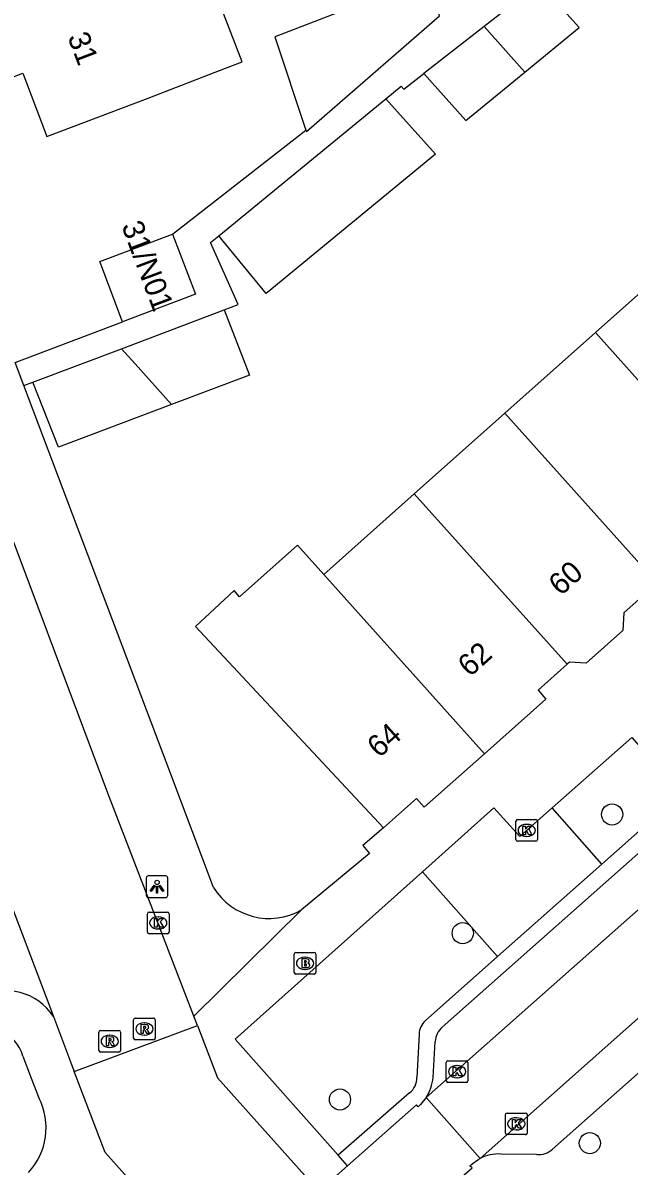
# Model space of a CAD drawing. Extents: x 159961 to 160856, y 382704 to 383353.
# Drawn here: x 160389.5 to 160417.5, y 382927.1 to 382979.9 of the extents above; entities that cross this region are included whole.
import ezdxf

# ---------------------------------------------------------------- set-up
doc = ezdxf.new("R2010")
doc.units = 0
for name, color, linetype in [('IMGEO_Boom', 7, 'Continuous'), ('IMGEO_Brandkraan', 7, 'Continuous'), ('IMGEO_Groenvoorziening', 7, 'Continuous'), ('IMGEO_Kolk', 7, 'Continuous'), ('IMGEO_Lichtpunt', 7, 'Continuous'), ('IMGEO_Pand', 7, 'Continuous'), ('IMGEO_Pand_nummerreeks', 7, 'Continuous'), ('IMGEO_Rijbaan_lokaal_open', 7, 'Continuous'), ('IMGEO_Rioolput', 7, 'Continuous'), ('IMGEO_Voetpad_open', 7, 'Continuous')]:
    doc.layers.add(name, color=color, linetype=linetype)

msp = doc.modelspace()

# ---------------------------------------------------------------- linework, layer by layer
at = {"layer": 'IMGEO_Boom'}
for centre in [(160416.732, 382943.341), (160409.835, 382937.854), (160404.164, 382930.169), (160415.703, 382928.154)]:
    msp.add_circle(centre, 0.489, dxfattribs=at)
at = {"layer": 'IMGEO_Brandkraan'}
for p, q in [((160402.051, 382936.036), (160402.051, 382936.888)), ((160402.126, 382936.962), (160402.978, 382936.962)), ((160403.052, 382936.888), (160403.052, 382936.036)), ((160402.539, 382936.742), (160402.564, 382936.742)), ((160402.978, 382935.962), (160402.126, 382935.962)), ((160402.562, 382936.182), (160402.537, 382936.182))]:
    msp.add_line(p, q, dxfattribs=at)
for points in [[(160402.051, 382936.036), (160402.051, 382936.888)], [(160402.126, 382936.962), (160402.978, 382936.962)], [(160403.052, 382936.888), (160403.052, 382936.036)], [(160402.399, 382936.662), (160402.399, 382936.262), (160402.612, 382936.262)], [(160402.63, 382936.662), (160402.399, 382936.662)], [(160402.578, 382936.581), (160402.524, 382936.581), (160402.524, 382936.505)], [(160402.524, 382936.505), (160402.577, 382936.505)], [(160402.586, 382936.429), (160402.524, 382936.429), (160402.524, 382936.348)], [(160402.524, 382936.348), (160402.586, 382936.348)], [(160402.978, 382935.962), (160402.126, 382935.962)]]:
    msp.add_lwpolyline(points, dxfattribs=at)
for centre, radius, start, end in [((160402.128, 382936.886), 0.0765, 91.552, 178.448), ((160402.128, 382936.886), 0.0765, 91.552, 178.448), ((160402.976, 382936.886), 0.0765, 1.552, 88.448), ((160402.976, 382936.886), 0.0765, 1.552, 88.448), ((160402.579, 382936.543), 0.0379, 267.8285, 90.9355), ((160402.587, 382936.388), 0.0404, 269.8759, 90.5077), ((160402.618, 382936.513), 0.251, 268.6676, 293.5347), ((160402.634, 382936.517), 0.145, 59.4692, 91.5367), ((160402.659, 382936.564), 0.0922, 285.5137, 58.1501), ((160402.664, 382936.372), 0.105, 301.3115, 78.989), ((160402.128, 382936.038), 0.0765, 181.552, 268.448), ((160402.128, 382936.038), 0.0765, 181.552, 268.448), ((160402.976, 382936.038), 0.0765, 271.552, 358.448), ((160402.976, 382936.038), 0.0765, 271.552, 358.448)]:
    msp.add_arc(centre, radius, start, end, dxfattribs=at)
for centre, major_axis, ratio, start_param, end_param in [((160402.538, 382936.462), (-0.387, 0.002), 0.722429, 4.712389, 7.853982), ((160402.563, 382936.462), (-0.39, 0.002), 0.717154, 1.570796, 4.712389)]:
    msp.add_ellipse(centre, major_axis=major_axis, ratio=ratio, start_param=start_param, end_param=end_param, dxfattribs=at)
at = {"layer": 'IMGEO_Groenvoorziening'}
for points in [[(160416.264, 382941.045), (160413.964, 382943.641)], [(160411.443, 382936.773), (160407.972, 382940.691)]]:
    msp.add_lwpolyline(points, dxfattribs=at)
at = {"layer": 'IMGEO_Kolk'}
for p, q in [((160412.287, 382942.178), (160412.287, 382943.03)), ((160412.362, 382943.104), (160413.214, 382943.104)), ((160412.775, 382942.884), (160412.8, 382942.884)), ((160413.288, 382943.03), (160413.288, 382942.178)), ((160413.214, 382942.104), (160412.362, 382942.104)), ((160412.798, 382942.324), (160412.773, 382942.324)), ((160395.276, 382937.904), (160395.276, 382938.756)), ((160395.351, 382938.83), (160396.203, 382938.83)), ((160395.764, 382938.61), (160395.789, 382938.61)), ((160396.277, 382938.756), (160396.277, 382937.904)), ((160395.787, 382938.05), (160395.762, 382938.05)), ((160396.203, 382937.83), (160395.351, 382937.83)), ((160409.074, 382931.031), (160409.074, 382931.883)), ((160409.149, 382931.957), (160410.001, 382931.957)), ((160409.562, 382931.737), (160409.587, 382931.737)), ((160410.075, 382931.883), (160410.075, 382931.031)), ((160409.585, 382931.177), (160409.56, 382931.177)), ((160410.001, 382930.957), (160409.149, 382930.957)), ((160411.809, 382928.619), (160411.809, 382929.471)), ((160411.884, 382929.545), (160412.736, 382929.545)), ((160412.81, 382929.471), (160412.81, 382928.619)), ((160412.297, 382929.325), (160412.322, 382929.325)), ((160412.736, 382928.545), (160411.884, 382928.545)), ((160412.32, 382928.765), (160412.295, 382928.765))]:
    msp.add_line(p, q, dxfattribs=at)
for points in [[(160412.287, 382942.178), (160412.287, 382943.03)], [(160412.362, 382943.104), (160413.214, 382943.104)], [(160412.608, 382942.804), (160412.731, 382942.804), (160412.731, 382942.653), (160412.861, 382942.804), (160413.025, 382942.804), (160412.879, 382942.653), (160413.032, 382942.404), (160412.88, 382942.404), (160412.795, 382942.568), (160412.731, 382942.501), (160412.731, 382942.404), (160412.608, 382942.404), (160412.608, 382942.804)], [(160413.288, 382943.03), (160413.288, 382942.178)], [(160413.214, 382942.104), (160412.362, 382942.104)], [(160395.276, 382937.904), (160395.276, 382938.756)], [(160395.351, 382938.83), (160396.203, 382938.83)], [(160395.597, 382938.53), (160395.72, 382938.53), (160395.72, 382938.379), (160395.85, 382938.53), (160396.014, 382938.53), (160395.868, 382938.379), (160396.021, 382938.13), (160395.869, 382938.13), (160395.784, 382938.294), (160395.72, 382938.227), (160395.72, 382938.13), (160395.597, 382938.13), (160395.597, 382938.53)], [(160396.277, 382938.756), (160396.277, 382937.904)], [(160396.203, 382937.83), (160395.351, 382937.83)], [(160409.074, 382931.031), (160409.074, 382931.883)], [(160409.149, 382931.957), (160410.001, 382931.957)], [(160409.395, 382931.657), (160409.518, 382931.657), (160409.518, 382931.506), (160409.648, 382931.657), (160409.812, 382931.657), (160409.666, 382931.506), (160409.819, 382931.257), (160409.667, 382931.257), (160409.582, 382931.421), (160409.518, 382931.354), (160409.518, 382931.257), (160409.395, 382931.257), (160409.395, 382931.657)], [(160410.075, 382931.883), (160410.075, 382931.031)], [(160410.001, 382930.957), (160409.149, 382930.957)], [(160411.809, 382928.619), (160411.809, 382929.471)], [(160411.884, 382929.545), (160412.736, 382929.545)], [(160412.81, 382929.471), (160412.81, 382928.619)], [(160412.13, 382929.245), (160412.253, 382929.245), (160412.253, 382929.094), (160412.383, 382929.245), (160412.547, 382929.245), (160412.401, 382929.094), (160412.554, 382928.845), (160412.402, 382928.845), (160412.317, 382929.009), (160412.253, 382928.942), (160412.253, 382928.845), (160412.13, 382928.845), (160412.13, 382929.245)], [(160412.736, 382928.545), (160411.884, 382928.545)]]:
    msp.add_lwpolyline(points, dxfattribs=at)
for centre, start, end in [((160412.364, 382943.028), 91.552, 178.448), ((160412.364, 382943.028), 91.552, 178.448), ((160413.212, 382943.028), 1.552, 88.448), ((160413.212, 382943.028), 1.552, 88.448), ((160412.364, 382942.18), 181.552, 268.448), ((160412.364, 382942.18), 181.552, 268.448), ((160413.212, 382942.18), 271.552, 358.448), ((160413.212, 382942.18), 271.552, 358.448), ((160395.353, 382938.754), 91.552, 178.448), ((160395.353, 382938.754), 91.552, 178.448), ((160396.201, 382938.754), 1.552, 88.448), ((160396.201, 382938.754), 1.552, 88.448), ((160395.353, 382937.906), 181.552, 268.448), ((160395.353, 382937.906), 181.552, 268.448), ((160396.201, 382937.906), 271.552, 358.448), ((160396.201, 382937.906), 271.552, 358.448), ((160409.151, 382931.881), 91.552, 178.448), ((160409.151, 382931.881), 91.552, 178.448), ((160409.999, 382931.881), 1.552, 88.448), ((160409.999, 382931.881), 1.552, 88.448), ((160409.151, 382931.033), 181.552, 268.448), ((160409.151, 382931.033), 181.552, 268.448), ((160409.999, 382931.033), 271.552, 358.448), ((160409.999, 382931.033), 271.552, 358.448), ((160411.886, 382929.469), 91.552, 178.448), ((160411.886, 382929.469), 91.552, 178.448), ((160412.734, 382929.469), 1.552, 88.448), ((160412.734, 382929.469), 1.552, 88.448), ((160411.886, 382928.621), 181.552, 268.448), ((160411.886, 382928.621), 181.552, 268.448), ((160412.734, 382928.621), 271.552, 358.448), ((160412.734, 382928.621), 271.552, 358.448)]:
    msp.add_arc(centre, 0.0765, start, end, dxfattribs=at)
for centre, major_axis, ratio, start_param, end_param in [((160412.774, 382942.604), (-0.387, 0.002), 0.722429, 4.712389, 7.853982), ((160412.799, 382942.604), (-0.39, 0.002), 0.717154, 1.570796, 4.712389), ((160395.763, 382938.33), (-0.387, 0.002), 0.722429, 4.712389, 7.853982), ((160395.788, 382938.33), (-0.39, 0.002), 0.717154, 1.570796, 4.712389), ((160409.561, 382931.457), (-0.387, 0.002), 0.722429, 4.712389, 7.853982), ((160409.586, 382931.457), (-0.39, 0.002), 0.717154, 1.570796, 4.712389), ((160412.296, 382929.045), (-0.387, 0.002), 0.722429, 4.712389, 7.853982), ((160412.321, 382929.045), (-0.39, 0.002), 0.717154, 1.570796, 4.712389)]:
    msp.add_ellipse(centre, major_axis=major_axis, ratio=ratio, start_param=start_param, end_param=end_param, dxfattribs=at)
at = {"layer": 'IMGEO_Lichtpunt'}
for p, q in [((160395.219, 382940.405), (160395.219, 382939.598)), ((160395.219, 382940.405), (160395.219, 382939.598)), ((160396.121, 382940.5), (160395.313, 382940.5)), ((160396.121, 382940.5), (160395.313, 382940.5)), ((160396.215, 382939.598), (160396.215, 382940.405)), ((160396.215, 382939.598), (160396.215, 382940.405)), ((160395.313, 382939.504), (160396.121, 382939.504)), ((160395.313, 382939.504), (160396.121, 382939.504))]:
    msp.add_line(p, q, dxfattribs=at)
for points in [[(160395.593, 382940.069), (160395.632, 382940.041), (160395.444, 382939.779), (160395.406, 382939.806), (160395.593, 382940.069)], [(160395.695, 382940.021), (160395.742, 382940.021), (160395.742, 382939.699), (160395.695, 382939.699), (160395.695, 382940.021)], [(160395.805, 382940.041), (160395.843, 382940.068), (160396.03, 382939.806), (160395.991, 382939.778), (160395.805, 382940.041)]]:
    msp.add_lwpolyline(points, dxfattribs=at)
msp.add_circle((160395.718, 382940.203), 0.0994, dxfattribs=at)
for centre, start, end in [((160395.313, 382940.405), 90, 180), ((160395.313, 382940.405), 90, 180), ((160396.121, 382940.405), 0, 90), ((160396.121, 382940.405), 0, 90), ((160395.313, 382939.598), 180, 270), ((160395.313, 382939.598), 180, 270), ((160396.121, 382939.598), 270, 0), ((160396.121, 382939.598), 270, 360)]:
    msp.add_arc(centre, 0.0946, start, end, dxfattribs=at)
at = {"layer": 'IMGEO_Pand'}
for points in [[(160387.555, 382980.518), (160388.772, 382977.301), (160389.528, 382977.587), (160390.63, 382974.674), (160395.307, 382976.443), (160398.886, 382977.82), (160399.642, 382978.111), (160398.53, 382981.045), (160397.772, 382980.758), (160396.556, 382983.965)], [(160408.757, 382980.238), (160408.128, 382981.961), (160401.401, 382979.36), (160401.162, 382979.268), (160402.596, 382974.961)], [(160413.377, 382981.749), (160410.817, 382979.746)], [(160412.705, 382977.638), (160415.214, 382979.698), (160413.377, 382981.749)], [(160402.596, 382974.961), (160402.616, 382974.902), (160403.45, 382975.627), (160408.757, 382980.238)], [(160410.817, 382979.746), (160408.037, 382977.571)], [(160410.817, 382979.746), (160412.705, 382977.638)], [(160408.037, 382977.571), (160409.981, 382975.4), (160412.705, 382977.638)], [(160398.565, 382970.075), (160406.283, 382976.414)], [(160406.283, 382976.414), (160408.583, 382973.846), (160400.752, 382967.413), (160398.565, 382970.075)], [(160394.128, 382966.103), (160393.077, 382968.888), (160396.434, 382970.151)], [(160396.434, 382970.151), (160397.491, 382967.38), (160394.128, 382966.103)], [(160415.963, 382965.608), (160420.144, 382969.332)], [(160394.079, 382964.861), (160398.811, 382966.652)], [(160398.811, 382966.652), (160399.992, 382963.645), (160396.39, 382962.282)], [(160415.963, 382965.608), (160411.782, 382961.884)], [(160423.005, 382957.747), (160415.963, 382965.608)], [(160389.983, 382963.31), (160394.079, 382964.861)], [(160394.079, 382964.861), (160394.702, 382964.166), (160396.39, 382962.282)], [(160396.39, 382962.282), (160391.172, 382960.307), (160389.983, 382963.31)], [(160411.782, 382961.884), (160407.599, 382958.158)], [(160418.812, 382954.034), (160411.782, 382961.884)], [(160407.599, 382958.158), (160403.418, 382954.434)], [(160414.659, 382950.278), (160407.599, 382958.158)], [(160403.418, 382954.434), (160402.204, 382955.79), (160399.527, 382953.403), (160399.275, 382953.686), (160397.497, 382952.028), (160406.177, 382942.717)], [(160403.418, 382954.434), (160410.84, 382946.148)], [(160418.812, 382954.034), (160417.273, 382952.663), (160417.225, 382951.833), (160415.537, 382950.33), (160414.767, 382950.374), (160414.659, 382950.278)], [(160414.659, 382950.278), (160413.312, 382949.078), (160413.673, 382948.672), (160410.84, 382946.148)], [(160410.84, 382946.148), (160408.061, 382943.673), (160407.702, 382944.076), (160406.177, 382942.717)]]:
    msp.add_lwpolyline(points, dxfattribs=at)
at = {"layer": 'IMGEO_Rijbaan_lokaal_open'}
for points in [[(160397.415, 382934.019), (160393.443, 382944.328), (160387.908, 382959.072), (160386.509, 382962.766), (160384.997, 382966.824), (160384.382, 382968.438), (160383.064, 382971.894), (160381.072, 382977.03), (160378.506, 382983.775)], [(160408.15, 382930.258), (160454.98, 382971.761)], [(160457.445, 382969.027), (160410.637, 382927.449)], [(160388.41, 382940.623), (160390.933, 382933.998)], [(160390.933, 382933.998), (160391.772, 382931.793), (160391.897, 382931.466)], [(160397.583, 382933.583), (160397.415, 382934.019)], [(160391.897, 382931.466), (160397.583, 382933.583)], [(160397.583, 382933.583), (160398.511, 382931.173), (160403.183, 382925.937), (160404.515, 382927.112)], [(160392.017, 382919.3), (160391.917, 382919.406), (160396.836, 382923.793), (160393.325, 382927.714), (160391.897, 382931.466)], [(160408.15, 382930.258), (160407.887, 382929.945), (160407.784, 382929.823), (160407.706, 382929.926), (160404.515, 382927.112)], [(160410.637, 382927.449), (160408.15, 382930.258)], [(160409.057, 382925.947), (160410.265, 382927.005), (160410.161, 382927.105), (160410.264, 382927.197), (160410.535, 382927.384), (160410.637, 382927.449)]]:
    msp.add_lwpolyline(points, dxfattribs=at)
msp.add_arc((160388.73, 382932.584), 2.617, 32.6881, 117.8824, dxfattribs=at)
at = {"layer": 'IMGEO_Rioolput'}
for p, q in [((160394.636, 382933.003), (160394.636, 382933.855)), ((160394.711, 382933.929), (160395.563, 382933.929)), ((160395.124, 382933.709), (160395.149, 382933.709)), ((160395.637, 382933.855), (160395.637, 382933.003)), ((160393.032, 382932.433), (160393.032, 382933.285)), ((160393.107, 382933.359), (160393.959, 382933.359)), ((160393.52, 382933.139), (160393.545, 382933.139)), ((160394.033, 382933.285), (160394.033, 382932.433)), ((160395.147, 382933.149), (160395.122, 382933.149)), ((160393.543, 382932.579), (160393.518, 382932.579)), ((160395.563, 382932.929), (160394.711, 382932.929)), ((160393.959, 382932.359), (160393.107, 382932.359))]:
    msp.add_line(p, q, dxfattribs=at)
for points in [[(160394.636, 382933.003), (160394.636, 382933.855)], [(160394.711, 382933.929), (160395.563, 382933.929)], [(160395.637, 382933.855), (160395.637, 382933.003)], [(160393.032, 382932.433), (160393.032, 382933.285)], [(160393.107, 382933.359), (160393.959, 382933.359)], [(160394.033, 382933.285), (160394.033, 382932.433)], [(160395.225, 382933.627), (160394.973, 382933.629), (160394.973, 382933.229)], [(160394.973, 382933.229), (160395.097, 382933.229), (160395.097, 382933.391), (160395.108, 382933.391)], [(160395.151, 382933.548), (160395.097, 382933.548), (160395.097, 382933.467)], [(160395.097, 382933.467), (160395.149, 382933.467)], [(160395.155, 382933.362), (160395.226, 382933.229), (160395.366, 382933.229), (160395.301, 382933.355)], [(160393.621, 382933.057), (160393.369, 382933.059), (160393.369, 382932.659)], [(160393.369, 382932.659), (160393.493, 382932.659), (160393.493, 382932.821), (160393.504, 382932.821)], [(160393.547, 382932.978), (160393.493, 382932.978), (160393.493, 382932.897)], [(160393.493, 382932.897), (160393.545, 382932.897)], [(160393.551, 382932.792), (160393.622, 382932.659), (160393.762, 382932.659), (160393.697, 382932.785)], [(160395.563, 382932.929), (160394.711, 382932.929)], [(160393.959, 382932.359), (160393.107, 382932.359)]]:
    msp.add_lwpolyline(points, dxfattribs=at)
for centre, radius, start, end in [((160394.713, 382933.853), 0.0765, 91.552, 178.448), ((160394.713, 382933.853), 0.0765, 91.552, 178.448), ((160395.561, 382933.853), 0.0765, 1.552, 88.448), ((160395.561, 382933.853), 0.0765, 1.552, 88.448), ((160393.109, 382933.283), 0.0765, 91.552, 178.448), ((160393.109, 382933.283), 0.0765, 91.552, 178.448), ((160393.957, 382933.283), 0.0765, 1.552, 88.448), ((160393.957, 382933.283), 0.0765, 1.552, 88.448), ((160395.107, 382933.338), 0.0533, 26.0293, 88.6989), ((160395.133, 382933.656), 0.19, 274.7715, 282.9687), ((160395.157, 382933.452), 0.0964, 77.0061, 93.1865), ((160395.171, 382933.509), 0.0378, 276.6634, 79.6772), ((160395.224, 382933.517), 0.109, 350.3612, 89.416), ((160395.222, 382933.517), 0.112, 277.5842, 350.9817), ((160395.206, 382933.302), 0.108, 29.5134, 73.7905), ((160393.503, 382932.768), 0.0533, 26.0293, 88.6989), ((160393.529, 382933.086), 0.19, 274.7715, 282.9687), ((160393.553, 382932.882), 0.0964, 77.0061, 93.1865), ((160393.567, 382932.939), 0.0378, 276.6634, 79.6772), ((160393.62, 382932.947), 0.109, 350.3612, 89.416), ((160393.618, 382932.947), 0.112, 277.5842, 350.9817), ((160393.602, 382932.732), 0.108, 29.5134, 73.7905), ((160394.713, 382933.005), 0.0765, 181.552, 268.448), ((160394.713, 382933.005), 0.0765, 181.552, 268.448), ((160395.561, 382933.005), 0.0765, 271.552, 358.448), ((160395.561, 382933.005), 0.0765, 271.552, 358.448), ((160393.109, 382932.435), 0.0765, 181.552, 268.448), ((160393.109, 382932.435), 0.0765, 181.552, 268.448), ((160393.957, 382932.435), 0.0765, 271.552, 358.448), ((160393.957, 382932.435), 0.0765, 271.552, 358.448)]:
    msp.add_arc(centre, radius, start, end, dxfattribs=at)
for centre, major_axis, ratio, start_param, end_param in [((160395.123, 382933.429), (-0.387, 0.002), 0.722429, 4.712389, 7.853982), ((160395.148, 382933.429), (-0.39, 0.002), 0.717154, 1.570796, 4.712389), ((160393.519, 382932.859), (-0.387, 0.002), 0.722429, 4.712389, 7.853982), ((160393.544, 382932.859), (-0.39, 0.002), 0.717154, 1.570796, 4.712389)]:
    msp.add_ellipse(centre, major_axis=major_axis, ratio=ratio, start_param=start_param, end_param=end_param, dxfattribs=at)
at = {"layer": 'IMGEO_Voetpad_open'}
for points in [[(160406.283, 382976.414), (160406.991, 382976.996), (160407.113, 382976.848), (160408.037, 382977.571)], [(160396.434, 382970.151), (160402.596, 382974.961)], [(160408.888, 382933.517), (160451.653, 382971.429)], [(160398.811, 382966.652), (160399.463, 382966.899), (160398.185, 382969.763), (160398.565, 382970.075)], [(160458.756, 382967.571), (160413.975, 382927.871)], [(160389.164, 382964.227), (160394.128, 382966.103)], [(160389.569, 382963.154), (160389.164, 382964.227)], [(160389.569, 382963.154), (160389.983, 382963.31)], [(160398.331, 382939.97), (160396.349, 382945.207), (160389.569, 382963.154)], [(160413.964, 382943.641), (160417.641, 382946.889), (160419.928, 382944.291)], [(160419.928, 382944.291), (160416.264, 382941.045)], [(160407.972, 382940.691), (160411.276, 382943.646), (160412.465, 382942.317), (160413.964, 382943.641)], [(160406.177, 382942.717), (160405.217, 382941.903), (160405.534, 382941.534), (160402.389, 382938.934)], [(160416.264, 382941.045), (160411.443, 382936.773)], [(160404.088, 382927.592), (160399.32, 382932.955), (160407.972, 382940.691)], [(160397.415, 382934.019), (160402.389, 382938.934)], [(160411.443, 382936.773), (160408.1, 382933.812)], [(160407.817, 382933.196), (160407.717, 382931.192)], [(160408.463, 382931.183), (160408.561, 382932.842)], [(160389.524, 382932.178), (160389.911, 382931.161), (160390.261, 382930.24)], [(160407.376, 382930.472), (160404.088, 382927.592)], [(160404.515, 382927.112), (160404.088, 382927.592)], [(160413.248, 382927.628), (160411.591, 382927.65)]]:
    msp.add_lwpolyline(points, dxfattribs=at)
for centre, radius, start, end in [((160400.893, 382941.538), 3.004, 211.4774, 299.8794), ((160408.77, 382933.131), 0.955, 134.5296, 176.1208), ((160387.761, 382931.668), 1.835, 16.1514, 116.7641), ((160409.574, 382932.768), 1.016, 132.481, 175.8238), ((160406.833, 382931.17), 0.884, 307.8778, 1.4367), ((160406.372, 382931.375), 2.1, 327.8597, 354.7509), ((160387.583, 382928.86), 3.013, 316.7169, 27.2558), ((160413.344, 382928.551), 0.928, 264.0861, 312.8783), ((160411.491, 382925.76), 1.893, 86.9762, 116.8193)]:
    msp.add_arc(centre, radius, start, end, dxfattribs=at)

# ---------------------------------------------------------------- texts
at = {"layer": 'IMGEO_Pand_nummerreeks'}
for s, rotation, p in [('31', 290.907, (160391.574, 382979.268)), ('31/N01', 290.4773, (160394.065, 382970.545)), ('60', 41.7855, (160414.356, 382953.406)), ('62', 41.7855, (160410.163, 382949.659)), ('64', 41.7855, (160405.976, 382945.917))]:
    msp.add_text(s, height=1, rotation=rotation, dxfattribs=at).set_placement(p)

doc.saveas('drawing.dxf')
